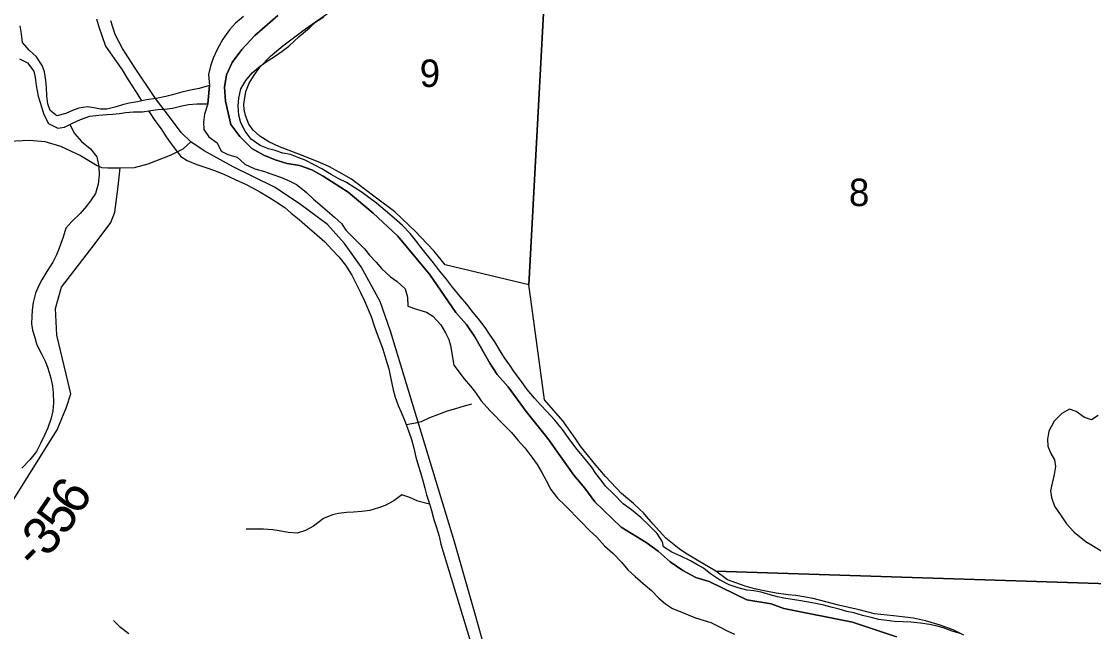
# Model space of a CAD drawing. Extents: x 1578669 to 1989827, y 208020 to 553079.
# Drawn here: x 1809586 to 1818219, y 363967 to 368879 of the extents above; entities that cross this region are included whole.
import ezdxf

# ---------------------------------------------------------------- set-up
doc = ezdxf.new("R2010")
doc.units = 0
for name, color, linetype in [('GM_X_County_Road', 7, 'Continuous'), ('GM_X_Major_River', 7, 'Continuous'), ('GM_X_Minor_River', 7, 'Continuous'), ('GM_X_Section', 7, 'Continuous'), ('GM_X_Section_Text', 7, 'Continuous'), ('GM_X_State_Route', 7, 'Continuous'), ('GM_X_Township', 7, 'Continuous'), ('GM_X_Township_Road', 7, 'Continuous'), ('GM_X_Township_Road_Text', 7, 'Continuous')]:
    doc.layers.add(name, color=color, linetype=linetype)

msp = doc.modelspace()

# ---------------------------------------------------------------- linework, layer by layer
at = {"layer": 'GM_X_County_Road'}
msp.add_lwpolyline([(1809479.6, 367915.4), (1809653.1, 367923.4), (1809772.8, 367913.4), (1809901.4, 367875.5), (1810061, 367800.6), (1810195.6, 367717.9), (1810233.5, 367703.9), (1810282.4, 367698.9), (1810381.1, 367699), (1810494.8, 367701.9), (1810605.3, 367732.9), (1810791.7, 367803.8), (1810887.7, 367851.9), (1810950.6, 367909.1)], dxfattribs=at)
at = {"layer": 'GM_X_Major_River'}
for p, q in [((1811098.8, 368362.3), (1811085.4, 368215.6)), ((1813041.4, 366268.5), (1813066.9, 366111.7))]:
    msp.add_line(p, q, dxfattribs=at)
for points in [[(1811373.3, 368919.3), (1811310.3, 368864.1), (1811261.3, 368810.8), (1811208, 368735.4), (1811164.6, 368657.9), (1811129.4, 368584.3), (1811108.2, 368518.4), (1811093.1, 368452.5), (1811098.8, 368362.3)], [(1814747.5, 364689.6), (1814704.6, 364756.5), (1814637.6, 364823.7), (1814574.5, 364884.9), (1814497.4, 364946.2), (1814430.2, 364995.4), (1814353.4, 365074.8), (1814288.3, 365138), (1814251.1, 365188.7), (1814211.9, 365239.5), (1814174.8, 365292.2), (1814114, 365369.3), (1814060.9, 365432.3), (1814002.2, 365511.5), (1813941.4, 365592.6), (1813880.6, 365669.8), (1813815.7, 365739), (1813768.5, 365789.8), (1813717.4, 365846.8), (1813658.4, 365915.9), (1813603.6, 365990.9), (1813552.7, 366057.9), (1813517.5, 366110.6), (1813474.4, 366171.4), (1813441.3, 366228.1), (1813398.5, 366298.9), (1813355.4, 366361.8), (1813320.3, 366414.4), (1813267.3, 366483.5), (1813224.1, 366534.2), (1813173.2, 366603.2), (1813118.1, 366664.2), (1813057.3, 366739.4), (1813008.3, 366804.3), (1812951.4, 366871.4), (1812904.3, 366934.3), (1812845.5, 367007.4), (1812802.3, 367060.2), (1812759.2, 367117), (1812716, 367171.8), (1812655, 367237), (1812587.9, 367294.1), (1812514.9, 367357.5), (1812443.7, 367416.7), (1812382.4, 367461.8), (1812329, 367502.7), (1812269.5, 367539.8), (1812202.1, 367580.9), (1812136.6, 367614), (1812079.1, 367647), (1812003.7, 367692.3), (1811942.2, 367725.4), (1811870.7, 367762.6), (1811818.9, 367781.5), (1811753.3, 367806.5), (1811691.4, 367819.5), (1811629.7, 367840.6), (1811573.8, 367853.5), (1811508.2, 367880.6), (1811434.9, 367929.9), (1811385.9, 367994.8), (1811353, 368063.5), (1811336, 368123.9), (1811331.2, 368200.1), (1811336.3, 368262.2), (1811353.5, 368336.1), (1811392.7, 368403.7), (1811443.8, 368465), (1811510.9, 368522.1), (1811571.6, 368563.3), (1811632.4, 368602.4), (1811685.1, 368639.7), (1811737.8, 368681), (1811823.2, 368757.8), (1811906.5, 368828.7), (1811957.4, 368876), (1812020.1, 368917.1)], [(1811085.4, 368215.6), (1811059.7, 368132.2), (1811050.6, 368068.2), (1811053.7, 368008), (1811094.7, 367949.2), (1811162, 367902.1), (1811194.9, 367833.4), (1811248.6, 367806.5), (1811322.3, 367785.3), (1811385.5, 367730.1), (1811465, 367692.8), (1811542.7, 367669.5), (1811602.5, 367650.5), (1811680.1, 367623.2), (1811741.8, 367596.2), (1811799.3, 367565.2), (1811878.4, 367503.8), (1811937.6, 367448.8), (1811988.9, 367403.8), (1812050.1, 367350.8), (1812105.4, 367303.8), (1812162.6, 367250.7), (1812197.8, 367198), (1812276.6, 367120.6), (1812347.5, 367047.3), (1812388.7, 366996.6), (1812441.8, 366941.6), (1812485, 366890.8), (1812558, 366823.5), (1812611.4, 366784.5), (1812676.6, 366725.3), (1812695.5, 366658.9), (1812698.3, 366586.7), (1812765.9, 366561.5), (1812847.7, 366538.2), (1812899.2, 366505.3), (1812964.1, 366436.1), (1813001.1, 366371.4), (1813028.3, 366318.8), (1813041.4, 366268.5)], [(1813066.9, 366111.7), (1813151.1, 366000.1), (1813202.3, 365943.1), (1813241.5, 365892.4), (1813286.4, 365825.5), (1813357.2, 365746.2), (1813477.3, 365622), (1813530.5, 365569), (1813581.5, 365508.1), (1813638.6, 365445), (1813695.4, 365371.9), (1813738.5, 365311.1), (1813775.5, 365248.4), (1813810.4, 365183.7), (1813849.3, 365110.9), (1813902.2, 365041.9), (1813963.3, 364982.8), (1814089.3, 364852.4), (1814158.3, 364783.2), (1814219.4, 364726.1)], [(1814219.4, 364726.1), (1814281.1, 364658), (1814348.7, 364597.3), (1814418.2, 364526.4), (1814469.7, 364463.8), (1814527.3, 364411.1), (1814592.9, 364352.4), (1814658.5, 364297.6), (1814718, 364234.9), (1814771.7, 364190.3), (1814829.5, 364151.7), (1814889.4, 364127.1), (1814953.2, 364100.4), (1815013.2, 364077.8), (1815075.1, 364057.2), (1815137.1, 364038.6), (1815196.9, 364010), (1815268.7, 363973.2), (1815326.6, 363946.6)], [(1817145.1, 363952.2), (1817081.1, 363970.8), (1817011.2, 363995.5), (1816959.2, 364010), (1816897.2, 364024.6), (1816825.1, 364035.3), (1816747, 364042), (1816684.9, 364044.6), (1816614.7, 364047.3), (1816554.7, 364055.8), (1816488.6, 364064.5), (1816428.6, 364079), (1816358.6, 364095.7), (1816288.6, 364116.4), (1816232.6, 364128.9), (1816170.6, 364147.6), (1816104.6, 364164.2), (1816046.6, 364178.8), (1815980.6, 364193.4), (1815922.6, 364204), (1815846.5, 364216.7), (1815790.5, 364225.2), (1815724.4, 364235.8), (1815672.4, 364246.3), (1815614.4, 364262.9), (1815542.5, 364283.6), (1815484.4, 364294.2), (1815426.4, 364300.7), (1815356.4, 364317.4), (1815284.4, 364344.1), (1815206.6, 364382.9), (1815135, 364431.7), (1815077.3, 364476.3), (1815025.4, 364506.9), (1814973.6, 364535.5), (1814895.8, 364574.2), (1814821.9, 364607), (1814756.2, 364647.7), (1814747.5, 364689.6)]]:
    msp.add_lwpolyline(points, dxfattribs=at)
at = {"layer": 'GM_X_Minor_River'}
msp.add_line((1811085.4, 368215.6), (1811098.8, 368362.3), dxfattribs=at)
for points in [[(1810188.8, 368900.1), (1810209.1, 368836), (1810233.4, 368766), (1810263.9, 368680), (1810314.3, 368608.1), (1810350.6, 368554.1), (1810396.9, 368488.2), (1810431.2, 368430.3), (1810469.6, 368372.4), (1810513.9, 368302.5), (1810552.8, 368239.8)], [(1810670.3, 368259.2), (1810592.3, 368248.8), (1810520.3, 368232.3), (1810454.2, 368222), (1810400.2, 368207.6), (1810348.2, 368191.3), (1810274.2, 368172.9), (1810222.1, 368172.6), (1810168, 368182.4), (1810117.9, 368190.1), (1810047.8, 368181.7), (1809995.9, 368161.4), (1809943.9, 368137.1), (1809869.9, 368118.6), (1809817.6, 368162.5), (1809799.3, 368214.5), (1809791, 368278.6), (1809786.7, 368350.7), (1809782.5, 368402.8), (1809772.1, 368472.9), (1809753.9, 368522.9), (1809707.5, 368592.8), (1809647.2, 368646.6), (1809594.8, 368708.5), (1809586.5, 368778.6), (1809574.2, 368844.7)], [(1809569.4, 368578.1), (1809633.6, 368546.3), (1809686, 368478.5), (1809696.2, 368428.4), (1809704.5, 368362.3), (1809721, 368276.2), (1809747.4, 368192.2), (1809765.7, 368130.1), (1809804.1, 368058.2), (1809878.3, 368020.5), (1809932.4, 368026.8), (1809996.3, 368059.2), (1810062.3, 368089.6), (1810136.3, 368116), (1810208.3, 368124.5), (1810272.4, 368130.8), (1810322.4, 368133.1), (1810374.5, 368137.3), (1810424.5, 368145.6), (1810488.6, 368150), (1810560.7, 368152.4), (1810628.7, 368162.8), (1810684.8, 368169.1), (1810736.8, 368173.3), (1810802.9, 368179.7), (1810876.9, 368198.1), (1810930.9, 368210.5), (1810999, 368216.8), (1811085.4, 368215.6)], [(1811098.8, 368362.3), (1811016.5, 368339.2), (1810946.4, 368324.8), (1810876.4, 368308.4), (1810802.4, 368288), (1810748.4, 368273.6), (1810670.3, 368259.2)], [(1810610, 368159.9), (1810614.8, 368150.7), (1810661.1, 368080.7), (1810711.5, 368012.9), (1810745.8, 367958.9), (1810784.1, 367903), (1810824.4, 367851.1), (1810868.7, 367791.2), (1810919, 367759.4), (1810999.2, 367727.8), (1811069.4, 367702.1), (1811141.6, 367678.4), (1811215.9, 367648.7), (1811272.1, 367623), (1811336.3, 367593.2), (1811394.5, 367565.5), (1811450.7, 367537.7), (1811504.9, 367507.9), (1811577.2, 367464.2), (1811629.4, 367432.4), (1811705.8, 367380.7), (1811758, 367334.9), (1811822.3, 367285.1), (1811888.7, 367225.3), (1811963.1, 367161.6), (1812027.4, 367103.8), (1812083.8, 367041.9), (1812142.1, 366984.1), (1812194.5, 366916.2), (1812245, 366836.3), (1812315.7, 366696.4), (1812348, 366628.4), (1812378.4, 366560.4), (1812400.7, 366502.4), (1812425, 366428.3), (1812451.4, 366360.3), (1812475.7, 366292.3), (1812496, 366240.3), (1812520.4, 366160.2), (1812542.8, 366082.2), (1812557.1, 366014.1), (1812567.3, 365964.1), (1812579.6, 365912), (1812595.9, 365854), (1812618.2, 365787.9), (1812642.5, 365731.9), (1812676.9, 365656), (1812705.3, 365575.9), (1812727.6, 365511.9), (1812745.9, 365443.8), (1812762.3, 365369.8), (1812782.6, 365297.7)], [(1809974.7, 368048.2), (1810012.7, 367977.1), (1810069.1, 367911.2), (1810141.5, 367853.5), (1810193.8, 367789.6), (1810210.2, 367711.5), (1810210.5, 367643.4), (1810202.8, 367569.2), (1810181.1, 367494.9), (1810147.3, 367442.6), (1810109.5, 367392.3), (1810057.7, 367331.9), (1809991.9, 367267.4), (1809944.1, 367215), (1809920.4, 367140.8), (1809890.7, 367052.4), (1809866.9, 367000.2), (1809837.2, 366939.9), (1809789.4, 366865.4), (1809749.7, 366799.1), (1809723.9, 366746.8), (1809700.1, 366690.6), (1809680.4, 366616.3), (1809672.7, 366554.1), (1809668.9, 366504), (1809667.2, 366443.9), (1809675.4, 366393.8), (1809689.6, 366341.8), (1809710, 366275.7), (1809746.4, 366203.8), (1809780.7, 366137.8), (1809798.9, 366087.8), (1809823.3, 366007.7), (1809835.6, 365943.6), (1809839.9, 365887.5), (1809844.3, 365807.4), (1809838.6, 365743.2), (1809824.8, 365685), (1809799.1, 365606.7), (1809775.3, 365554.5), (1809739.6, 365480.1), (1809705.9, 365415.8), (1809652.1, 365349.4), (1809588.3, 365282.9)], [(1812684.4, 365634.7), (1812745, 365644.3), (1812807, 365658.6), (1812875, 365689.1), (1812947, 365717.5), (1813017, 365743.9), (1813083, 365762.3), (1813153, 365782.7), (1813213, 365799.1)], [(1818256.2, 365706.9), (1818202.3, 365672.6), (1818146.1, 365690.3), (1818079.8, 365738.1), (1818023.7, 365757.8), (1817963.7, 365723.5), (1817902, 365661), (1817858.3, 365580.6), (1817846.5, 365514.4), (1817850.8, 365460.3), (1817875.1, 365400.3), (1817903.4, 365348.3), (1817911.6, 365294.2), (1817901.9, 365230), (1817884.2, 365161.8), (1817872.4, 365099.6), (1817878.7, 365045.5), (1817903, 364977.5), (1817957.5, 364897.6), (1818001.8, 364833.7), (1818062.2, 364765.8), (1818118.5, 364720), (1818170.7, 364682.2)], [(1812782.6, 365297.7), (1812798.9, 365247.7), (1812819.3, 365171.6), (1812833.5, 365121.6), (1812847.8, 365067.5), (1812872.1, 364995.5), (1812886.4, 364941.5), (1812906.7, 364869.4), (1812925, 364811.4), (1812949.4, 364735.3), (1812963.7, 364669.3)], [(1812872.7, 364993.4), (1812777.9, 365017.1), (1812713.7, 365044.8), (1812649.5, 365066.5), (1812583.6, 365018.1), (1812513.7, 364981.6), (1812461.7, 364963.3), (1812391.7, 364940.9), (1812327.7, 364932.5), (1812259.6, 364928.2), (1812203.5, 364923.9), (1812139.5, 364917.5), (1812089.5, 364907.2), (1812017.5, 364876.8), (1811937.7, 364816.2), (1811871.7, 364779.8), (1811805.7, 364759.4), (1811733.6, 364765), (1811661.5, 364778.7), (1811609.3, 364786.5), (1811535.2, 364792.1), (1811395, 364791.3)], [(1812963.7, 364669.3), (1813412.7, 363185), (1813760.1, 358669.7), (1813738.4, 358192.7), (1813989.9, 353324.5), (1813930.6, 352131.9), (1813831, 351418.2)], [(1818347.5, 364572.6), (1818170.7, 364682.2)], [(1810450.7, 363948.6), (1810384.6, 363998.6), (1810326.5, 364054.6)]]:
    msp.add_lwpolyline(points, dxfattribs=at)
at = {"layer": 'GM_X_Section'}
for points in [[(1813883.5, 370688.3), (1813671.1, 366757.7), (1812998.1, 366919.9), (1812908.8, 367028.4), (1812801.5, 367143.1), (1812757.8, 367187.4), (1812592.8, 367346.4), (1812443.5, 367457.3), (1812336, 367540), (1812242.4, 367608.6), (1812144.8, 367665.2), (1812065, 367707.7), (1811989.2, 367742.1), (1811819.7, 367809.2), (1811664, 367870.2), (1811578.3, 367910.7), (1811506.6, 367955.2), (1811450.9, 368003.5), (1811417.2, 368051.7), (1811389.6, 368121.9), (1811377.9, 368172), (1811376.2, 368210), (1811382.4, 368247.9), (1811392.8, 368315.9), (1811419.2, 368381.7), (1811459.6, 368447.4), (1811506, 368511.1), (1811590.6, 368598.6), (1811691.1, 368682), (1811871.9, 368818.9), (1812068.8, 368955.6)], [(1817174.3, 363937.8), (1817088.5, 363980.3), (1816982.7, 364019), (1816865, 364053.7), (1816769.1, 364074.3), (1816607.2, 364093.3), (1816455.3, 364108.2), (1816331.5, 364141), (1816163.7, 364180), (1815962.1, 364233.2), (1815820.2, 364258.1), (1815758.3, 364262.5), (1815662.3, 364275.1), (1815578.4, 364291.6), (1815488.5, 364310.1), (1815412.7, 364332.6), (1815271.6, 364382.7), (1815175.9, 364452.3), (1818758.7, 364338)]]:
    msp.add_lwpolyline(points, dxfattribs=at)
msp.add_lwpolyline([(1819129.8, 370401.7), (1818758.7, 364338), (1815175.9, 364452.3), (1815028, 364541), (1814932.3, 364597.6), (1814882.5, 364633.9), (1814774.5, 364718.9), (1814673.2, 364831.5), (1814617.5, 364891.9), (1814595.7, 364922), (1814563.9, 364948.2), (1814514.2, 364996.5), (1814418.7, 365077.1), (1814289.5, 365215.9), (1814196.2, 365322.5), (1814087, 365459.1), (1814043.4, 365523.4), (1813944.3, 365662), (1813797.4, 365832.9), (1813686.4, 366643.6), (1813671.1, 366757.7), (1813883.5, 370688.3)], close=True, dxfattribs=at)
at = {"layer": 'GM_X_State_Route'}
msp.add_lwpolyline([(1813431.8, 363416.8), (1813239.2, 364107.5), (1813072.7, 364689.1), (1812557.2, 366385.1), (1812473.4, 366624.5), (1812321.8, 366903.8), (1812186.2, 367091.4), (1812050.5, 367243), (1811820.9, 367412.6), (1811624.2, 367545.3), (1811290.3, 367708.9), (1811057, 367835.8), (1810950.6, 367909.1), (1810871.7, 367985.7), (1810786, 368100.1), (1810665.9, 368259.1), (1810496.6, 368510.8), (1810399.1, 368659.7), (1810339.7, 368773.8), (1810304.3, 368882.5)], dxfattribs=at)
at = {"layer": 'GM_X_Township'}
for points in [[(1811650.1, 368927), (1811464.2, 368766.8), (1811360.9, 368653.7), (1811283.6, 368548.3), (1811236.5, 368448.6), (1811221.4, 368350.5), (1811228.1, 368238.2), (1811272, 368049.2), (1811343, 367952.2), (1811442, 367856.9), (1811537.5, 367801.7), (1811629.1, 367764.5), (1811724.9, 367735.4), (1811824.8, 367718.2), (1811924.5, 367685), (1812015.9, 367631.9), (1812216.7, 367503.3), (1812418.9, 367334.6), (1812613, 367154), (1812871.8, 366844.4), (1813084.5, 366535.2), (1813169.5, 366438), (1813236.4, 366339), (1813356.1, 366127.2), (1813417.2, 366036.3), (1813504.1, 365937.1), (1813650, 365738.9), (1813823.7, 365520.5), (1814032.5, 365225.4), (1814121.5, 365122.1), (1814202.3, 365011), (1814414.1, 364808.1), (1814617.4, 364683.5), (1814712.6, 364612.9), (1814809.6, 364527.3), (1814910.7, 364457.6), (1815016.1, 364402), (1815123.7, 364368.4), (1815428, 364221.8), (1815621.8, 364189), (1815725.5, 364153.4), (1816276.6, 364043.5), (1816631.4, 363924.2)], [(1816631.4, 363924.2), (1816276.6, 364043.5), (1815725.5, 364153.4), (1815621.8, 364189), (1815428, 364221.8), (1815123.7, 364368.4), (1815016.1, 364402), (1814910.7, 364457.6), (1814809.6, 364527.3), (1814712.6, 364612.9), (1814617.4, 364683.5), (1814414.1, 364808.1), (1814202.3, 365011), (1814121.5, 365122.1), (1814032.5, 365225.4), (1813823.7, 365520.5), (1813650, 365738.9), (1813504.1, 365937.1), (1813417.2, 366036.3), (1813356.1, 366127.2), (1813236.4, 366339), (1813169.5, 366438), (1813084.5, 366535.2), (1812871.8, 366844.4), (1812613, 367154), (1812418.9, 367334.6), (1812216.7, 367503.3), (1812015.9, 367631.9), (1811924.5, 367685), (1811824.8, 367718.2), (1811724.9, 367735.4), (1811629.1, 367764.5), (1811537.5, 367801.7), (1811442, 367856.9), (1811343, 367952.2), (1811272, 368049.2), (1811228.1, 368238.2), (1811221.4, 368350.5), (1811236.5, 368448.6), (1811283.6, 368548.3), (1811360.9, 368653.7), (1811464.2, 368766.8), (1811650.1, 368927)]]:
    msp.add_lwpolyline(points, dxfattribs=at)
at = {"layer": 'GM_X_Township_Road'}
msp.add_lwpolyline([(1809138.8, 365130.1), (1809076.5, 364981.6), (1809046.3, 364889.2), (1809040.2, 364827), (1809056.2, 364764.8), (1809094.4, 364728.6), (1809184.8, 364726.5), (1809295.3, 364794.7), (1809345.5, 364866.9), (1809411.9, 364923.1), (1809518.4, 365025.4), (1809874.3, 365591.3), (1809948.7, 365772), (1809982.9, 365880.4), (1809946.9, 366039), (1809870.8, 366352.3), (1809858.8, 366567.1), (1809909.1, 366739.8), (1810178.7, 367092.3), (1810306.8, 367259.3), (1810338.8, 367344), (1810363.6, 367550.5), (1810381.1, 367699)], dxfattribs=at)

# ---------------------------------------------------------------- texts
at = {"layer": 'GM_X_Section_Text'}
for s, p in [('9', (1812792.5, 368351.2)), ('8', (1816248.7, 367392))]:
    msp.add_text(s, height=221, rotation=0.00001, dxfattribs=at).set_placement(p)
at = {"layer": 'GM_X_Township_Road_Text'}
for s, rotation, p in [('6', 57.47863, (1810046.6, 364889.7)), ('5', 55.74279, (1809937.1, 364728.7)), ('3', 48.61536, (1809790, 364557.9)), ('-', 45.79208, (1809693.2, 364457.8))]:
    msp.add_text(s, height=300, rotation=rotation, dxfattribs=at).set_placement(p)

doc.saveas('drawing.dxf')
